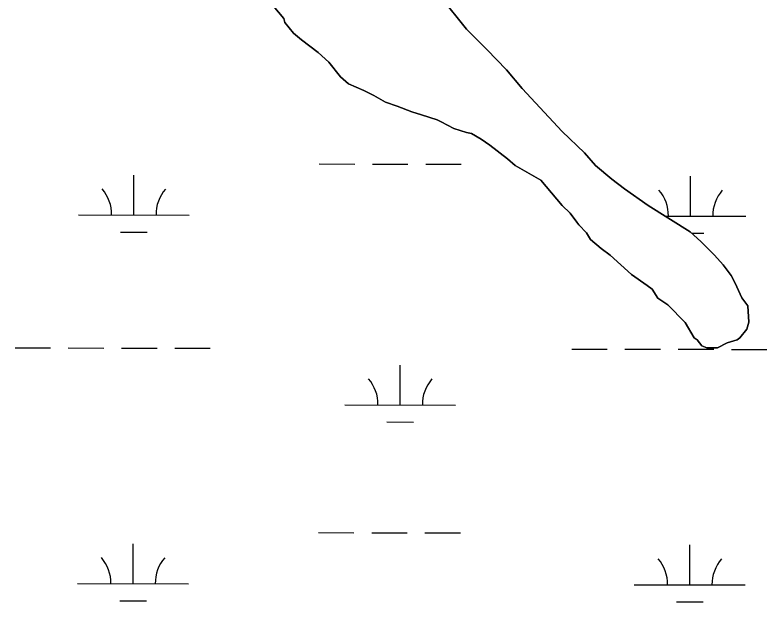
# Model space of a CAD drawing. Extents: x 3187622 to 3225504, y 800805 to 826213.
# Drawn here: x 3208995 to 3209673, y 819679 to 820209 of the extents above; entities that cross this region are included whole.
import ezdxf

# ---------------------------------------------------------------- set-up
doc = ezdxf.new("R2010")
doc.units = 0
doc.layers.add('V-SITE-VEGE', color=7, linetype='Continuous')
doc.layers.add('V-WETL-SWMP', color=7, linetype='Continuous')

msp = doc.modelspace()

# ---------------------------------------------------------------- linework, layer by layer
at = {"layer": 'V-SITE-VEGE'}
msp.add_lwpolyline([(3209379.14, 820225.26), (3209402.04, 820196.24), (3209420.54, 820177.78), (3209438.16, 820159.32), (3209452.25, 820142.61), (3209488.36, 820103.93), (3209508.62, 820084.59), (3209518.3, 820073.16), (3209533.27, 820060.85), (3209544.72, 820052.06), (3209565.85, 820037.12), (3209603.71, 820013.39), (3209613.4, 820004.6), (3209625.73, 819992.3), (3209633.66, 819983.5), (3209640.7, 819973.83), (3209644.23, 819966.79), (3209650.4, 819953.6), (3209655.69, 819946.57), (3209656.58, 819931.61), (3209654.82, 819925.45), (3209648.67, 819917.52), (3209646.03, 819915.76), (3209637.24, 819913.11), (3209628.44, 819908.7), (3209618.76, 819908.69), (3209614.36, 819910.45), (3209609.96, 819915.73), (3209607.31, 819917.48), (3209599.38, 819931.56), (3209583.53, 819947.38), (3209574.73, 819953.53), (3209569.44, 819961.45), (3209565.04, 819964.96), (3209550.95, 819974.63), (3209531.57, 819992.21), (3209523.65, 819998.36), (3209513.96, 820006.28), (3209510.44, 820012.43), (3209503.39, 820019.46), (3209501.63, 820022.1), (3209495.46, 820030.02), (3209488.42, 820037.05), (3209469.04, 820059.91), (3209446.15, 820073.09), (3209439.11, 820079.24), (3209423.26, 820091.55), (3209415.33, 820096.82), (3209406.53, 820102.09), (3209402.13, 820102.97), (3209390.69, 820106.48), (3209379.24, 820112.63), (3209375.72, 820114.39), (3209361.64, 820118.78), (3209352.83, 820121.41), (3209339.63, 820126.67), (3209329.07, 820130.19), (3209318.51, 820136.34), (3209309.7, 820140.73), (3209295.62, 820146.88), (3209288.57, 820153.03), (3209278, 820166.22), (3209268.31, 820175.01), (3209253.35, 820186.44), (3209246.3, 820192.59), (3209238.37, 820202.26), (3209237.49, 820205.78), (3209227.8, 820217.21)], dxfattribs=at)
at = {"layer": 'V-WETL-SWMP'}
for p, q in [((3209269.37, 820074.48), (3209301.37, 820074.42)), ((3209317.37, 820074.38), (3209349.37, 820074.32)), ((3209365.37, 820074.29), (3209397.37, 820074.22)), ((3209102.21, 820028.39), (3209102.29, 820064.39)), ((3209604.12, 820027.37), (3209604.19, 820063.37)), ((3209052.21, 820028.49), (3209152.21, 820028.29)), ((3209581.33, 820027.42), (3209654.12, 820027.27)), ((3209090.18, 820012.99), (3209114.18, 820012.94)), ((3209605.32, 820011.94), (3209616.09, 820011.92)), ((3208995.12, 819908.54), (3209027.12, 819908.47)), ((3209043.12, 819908.44), (3209075.12, 819908.38)), ((3209091.12, 819908.34), (3209123.12, 819908.28)), ((3209139.12, 819908.25), (3209171.12, 819908.18)), ((3209497.03, 819907.52), (3209529.03, 819907.45)), ((3209545.03, 819907.42), (3209577.03, 819907.35)), ((3209593.03, 819907.32), (3209625.03, 819907.26)), ((3209641.03, 819907.22), (3209673.03, 819907.16)), ((3209342.34, 819857.09), (3209342.41, 819893.09)), ((3209292.34, 819857.19), (3209392.34, 819856.99)), ((3209330.3, 819841.68), (3209354.3, 819841.63)), ((3209268.69, 819741.81), (3209300.69, 819741.74)), ((3209316.69, 819741.71), (3209348.69, 819741.65)), ((3209364.69, 819741.61), (3209396.69, 819741.55)), ((3209101.53, 819695.72), (3209101.61, 819731.72)), ((3209603.44, 819694.7), (3209603.51, 819730.7)), ((3209051.53, 819695.82), (3209151.53, 819695.62)), ((3209553.44, 819694.8), (3209653.44, 819694.59)), ((3209089.5, 819680.31), (3209113.5, 819680.26)), ((3209591.41, 819679.29), (3209615.41, 819679.24))]:
    msp.add_line(p, q, dxfattribs=at)
msp.add_lwpolyline([(3209227.8, 820217.21), (3209237.49, 820205.78), (3209238.37, 820202.26), (3209246.3, 820192.59), (3209253.35, 820186.44), (3209268.31, 820175.01), (3209278, 820166.22), (3209288.57, 820153.03), (3209295.62, 820146.88), (3209309.7, 820140.73), (3209318.5, 820136.34), (3209329.07, 820130.19), (3209339.63, 820126.68), (3209352.83, 820121.41), (3209361.64, 820118.78), (3209375.72, 820114.39), (3209379.24, 820112.63), (3209390.69, 820106.48), (3209402.13, 820102.97), (3209406.53, 820102.09), (3209415.33, 820096.82), (3209423.26, 820091.55), (3209439.11, 820079.24), (3209446.15, 820073.09), (3209469.04, 820059.91), (3209488.42, 820037.05), (3209495.46, 820030.02), (3209501.63, 820022.1), (3209503.39, 820019.47), (3209510.44, 820012.43), (3209513.96, 820006.28), (3209523.65, 819998.36), (3209531.58, 819992.21), (3209550.95, 819974.63), (3209565.04, 819964.96), (3209569.44, 819961.45), (3209574.73, 819953.53), (3209583.53, 819947.38), (3209599.38, 819931.56), (3209607.31, 819917.48), (3209609.96, 819915.73), (3209614.36, 819910.45), (3209618.76, 819908.69), (3209628.44, 819908.7), (3209637.24, 819913.11), (3209646.03, 819915.76), (3209648.67, 819917.52), (3209654.82, 819925.45), (3209656.58, 819931.61), (3209655.69, 819946.56), (3209650.4, 819953.6), (3209644.23, 819966.79), (3209640.7, 819973.83), (3209633.66, 819983.5), (3209625.73, 819992.29), (3209613.4, 820004.6), (3209603.71, 820013.39), (3209565.85, 820037.12), (3209544.72, 820052.06), (3209533.27, 820060.85), (3209518.31, 820073.16), (3209508.62, 820084.59), (3209488.36, 820103.93), (3209452.25, 820142.61), (3209438.16, 820159.32), (3209420.54, 820177.78), (3209402.05, 820196.24), (3209379.14, 820225.26)], dxfattribs=at)
for centre, start, end in [((3209046.97, 820028.98), 359.11148, 40.65514), ((3209157.46, 820028.76), 139.11148, 180.65514), ((3209548.88, 820027.96), 359.11148, 40.65514), ((3209659.36, 820027.73), 139.11148, 180.65514), ((3209287.09, 819857.68), 359.11148, 40.65514), ((3209397.58, 819857.45), 139.11148, 180.65514), ((3209046.29, 819696.31), 359.11148, 40.65514), ((3209156.78, 819696.08), 139.11148, 180.65514), ((3209548.2, 819695.28), 359.11148, 40.65514), ((3209658.69, 819695.06), 139.11148, 180.65514)]:
    msp.add_arc(centre, 35.25, start, end, dxfattribs=at)

doc.saveas('drawing.dxf')
